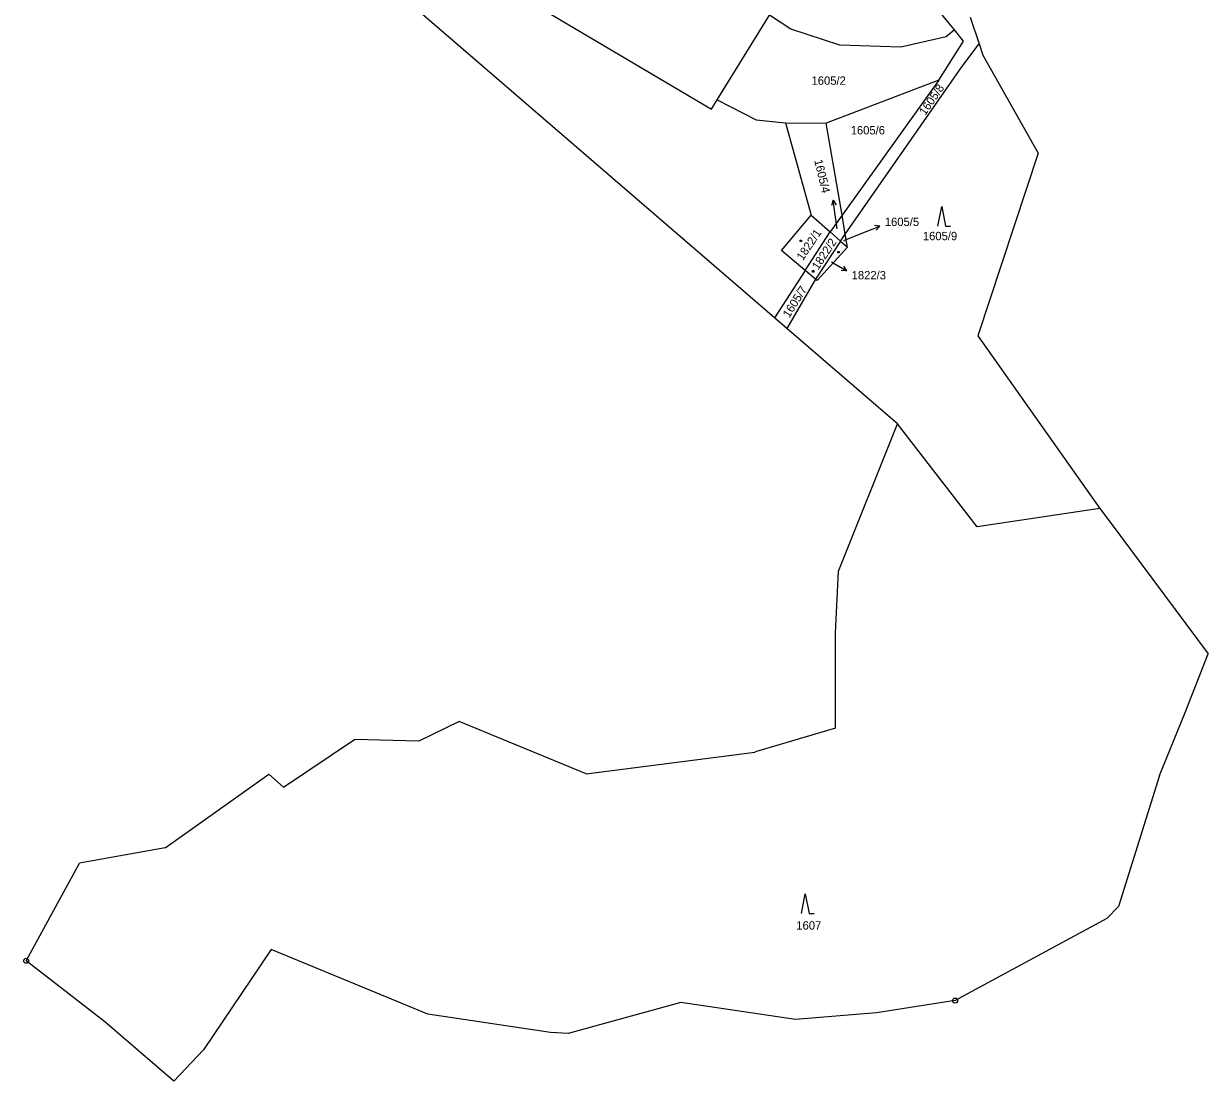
# Model space of a CAD drawing. Extents: x -795483 to -789093, y -1112258 to -1108741.
# Drawn here: x -792914.2 to -792673.9, y -1112194.6 to -1111980.1 of the extents above; entities that cross this region are included whole.
import ezdxf

# ---------------------------------------------------------------- set-up
doc = ezdxf.new("R2010")
doc.units = 0
for name, color, linetype in [('Komunikace', 7, 'Continuous'), ('Vrstva 1', 7, 'Continuous'), ('Vrstva 14', 7, 'Continuous'), ('Vrstva 15', 7, 'Continuous'), ('Vrstva 16', 7, 'Continuous'), ('Vrstva 2', 7, 'Continuous'), ('Vrstva 23', 7, 'Continuous'), ('Vrstva 25', 7, 'Continuous'), ('Vrstva 28', 7, 'Continuous'), ('Vrstva 4', 7, 'Continuous')]:
    doc.layers.add(name, color=color, linetype=linetype)

msp = doc.modelspace()

# ---------------------------------------------------------------- linework, layer by layer
at = {"layer": 'Komunikace'}
for p, q in [((-792749.15, -1112021.67), (-792749.56, -1112018.85)), ((-792747.84, -1112024.06), (-792743.3, -1112022.24)), ((-792750.35, -1112028.37), (-792749.8, -1112028.7))]:
    msp.add_line(p, q, dxfattribs=at)
at = {"layer": 'Vrstva 1'}
for p, q in [((-792725.4, -1111981.37), (-792729.84, -1111975.93)), ((-792808.76, -1111977.3), (-792774.65, -1111997.41)), ((-792773.51, -1111995.56), (-792762.9, -1111978.39)), ((-792758.6, -1111981.19), (-792762.9, -1111978.39)), ((-792748.66, -1111984.42), (-792758.6, -1111981.19)), ((-792727.08, -1111982.75), (-792736.25, -1111984.83)), ((-792725.4, -1111981.37), (-792727.08, -1111982.75)), ((-792723.56, -1111983.62), (-792725.4, -1111981.37)), ((-792736.25, -1111984.83), (-792748.66, -1111984.42)), ((-792728.56, -1111991.52), (-792723.56, -1111983.62)), ((-792723.86, -1111988.86), (-792720.39, -1111984.15)), ((-792747.52, -1112022.77), (-792723.86, -1111988.86)), ((-792728.56, -1111991.52), (-792751.41, -1112000.24)), ((-792728.56, -1111991.52), (-792748.18, -1112018.91)), ((-792774.65, -1111997.41), (-792773.51, -1111995.56)), ((-792773.51, -1111995.56), (-792765.63, -1111999.62)), ((-792765.63, -1111999.62), (-792759.68, -1112000.21)), ((-792759.68, -1112000.21), (-792754.46, -1112018.93)), ((-792748.18, -1112018.91), (-792751.41, -1112000.24)), ((-792760.49, -1112026.09), (-792754.46, -1112018.93)), ((-792754.46, -1112018.93), (-792750.61, -1112022.3)), ((-792748.18, -1112018.91), (-792750.61, -1112022.3)), ((-792747.52, -1112022.77), (-792748.18, -1112018.91)), ((-792755.67, -1112030.15), (-792750.61, -1112022.3)), ((-792748.49, -1112024.17), (-792753.56, -1112031.93)), ((-792750.61, -1112022.3), (-792748.49, -1112024.17)), ((-792748.49, -1112024.17), (-792747.52, -1112022.77)), ((-792748.49, -1112024.17), (-792747.06, -1112025.42)), ((-792747.06, -1112025.42), (-792747.52, -1112022.77)), ((-792755.67, -1112030.15), (-792760.49, -1112026.09)), ((-792747.06, -1112025.42), (-792753.22, -1112032.21)), ((-792755.67, -1112030.15), (-792761.85, -1112039.78)), ((-792753.56, -1112031.93), (-792755.67, -1112030.15)), ((-792753.56, -1112031.93), (-792759.41, -1112041.89)), ((-792753.22, -1112032.21), (-792753.56, -1112031.93)), ((-792720.75, -1112082.14), (-792736.94, -1112061.27)), ((-792695.88, -1112078.44), (-792720.75, -1112082.14))]:
    msp.add_line(p, q, dxfattribs=at)
at = {"layer": 'Vrstva 16'}
for p, q in [((-792749.99, -1112015.88), (-792750.34, -1112016.94)), ((-792749.56, -1112018.85), (-792749.99, -1112015.88)), ((-792749.99, -1112015.88), (-792749.35, -1112016.8)), ((-792743.3, -1112022.24), (-792740.51, -1112021.13)), ((-792740.51, -1112021.13), (-792741.63, -1112021.03)), ((-792740.51, -1112021.13), (-792741.26, -1112021.96)), ((-792749.8, -1112028.7), (-792747.23, -1112030.25)), ((-792747.23, -1112030.25), (-792748.34, -1112030.16)), ((-792747.23, -1112030.25), (-792747.83, -1112029.3))]:
    msp.add_line(p, q, dxfattribs=at)
at = {"layer": 'Vrstva 2'}
msp.add_line((-792759.68, -1112000.21), (-792751.41, -1112000.24), dxfattribs=at)
at = {"layer": 'Vrstva 23'}
for p, q in [((-792728.77, -1112021.19), (-792727.97, -1112017.19)), ((-792727.97, -1112017.19), (-792727.17, -1112021.19)), ((-792727.17, -1112021.19), (-792726.17, -1112021.19)), ((-792756.44, -1112160.58), (-792755.64, -1112156.58)), ((-792755.64, -1112156.58), (-792754.84, -1112160.58)), ((-792754.84, -1112160.58), (-792753.84, -1112160.58))]:
    msp.add_line(p, q, dxfattribs=at)
at = {"layer": 'Vrstva 25'}
for p, q in [((-792756.68, -1112023.99), (-792756.38, -1112023.99)), ((-792756.68, -1112024.29), (-792756.68, -1112023.99)), ((-792756.38, -1112023.99), (-792756.38, -1112024.29)), ((-792756.38, -1112024.29), (-792756.68, -1112024.29)), ((-792749.07, -1112026.28), (-792748.77, -1112026.28)), ((-792749.07, -1112026.58), (-792749.07, -1112026.28)), ((-792748.77, -1112026.58), (-792749.07, -1112026.58)), ((-792748.77, -1112026.28), (-792748.77, -1112026.58)), ((-792754.18, -1112030.16), (-792753.88, -1112030.16)), ((-792754.18, -1112030.46), (-792754.18, -1112030.16)), ((-792753.88, -1112030.46), (-792754.18, -1112030.46)), ((-792753.88, -1112030.16), (-792753.88, -1112030.46))]:
    msp.add_line(p, q, dxfattribs=at)
at = {"layer": 'Vrstva 28'}
for centre, radius in [((-792913.66, -1112170.16), 0.5), ((-792913.66, -1112170.16), 0.01), ((-792725.25, -1112178.24), 0.5), ((-792725.25, -1112178.24), 0.01)]:
    msp.add_circle(centre, radius, dxfattribs=at)
at = {"layer": 'Vrstva 4'}
for p, q in [((-792761.85, -1112039.78), (-792840.07, -1111972.3)), ((-792722.23, -1111978.75), (-792720.39, -1111984.15)), ((-792720.39, -1111984.15), (-792719.6, -1111986.45)), ((-792719.6, -1111986.45), (-792708.39, -1112006.35)), ((-792708.39, -1112006.35), (-792720.64, -1112043.39)), ((-792759.41, -1112041.89), (-792761.85, -1112039.78)), ((-792736.94, -1112061.27), (-792759.41, -1112041.89)), ((-792720.64, -1112043.39), (-792695.88, -1112078.44)), ((-792748.92, -1112091.12), (-792736.94, -1112061.27)), ((-792695.88, -1112078.44), (-792694, -1112080.96)), ((-792694, -1112080.96), (-792673.9, -1112107.92)), ((-792749.54, -1112103.68), (-792748.92, -1112091.12)), ((-792749.54, -1112122.98), (-792749.54, -1112103.68)), ((-792678.59, -1112119.82), (-792673.9, -1112107.92)), ((-792683.79, -1112132.57), (-792678.59, -1112119.82)), ((-792825.83, -1112121.62), (-792834.01, -1112125.65)), ((-792800.08, -1112132.24), (-792825.83, -1112121.62)), ((-792749.54, -1112122.98), (-792765.52, -1112127.73)), ((-792861.49, -1112134.98), (-792847.04, -1112125.31)), ((-792834.01, -1112125.65), (-792847.04, -1112125.31)), ((-792800.08, -1112132.24), (-792765.86, -1112127.83)), ((-792765.52, -1112127.73), (-792765.86, -1112127.83)), ((-792885.47, -1112147.26), (-792864.47, -1112132.33)), ((-792861.49, -1112134.98), (-792864.47, -1112132.33)), ((-792683.79, -1112132.57), (-792692.12, -1112159.17)), ((-792885.47, -1112147.26), (-792902.83, -1112150.34)), ((-792913.66, -1112170.16), (-792902.83, -1112150.34)), ((-792694.51, -1112161.57), (-792692.12, -1112159.17)), ((-792694.51, -1112161.57), (-792725.25, -1112178.24)), ((-792863.98, -1112167.89), (-792877.68, -1112188.22)), ((-792832.19, -1112181), (-792863.98, -1112167.89)), ((-792897.71, -1112182.52), (-792913.66, -1112170.16)), ((-792780.88, -1112178.61), (-792803.74, -1112184.93)), ((-792757.6, -1112182.07), (-792780.88, -1112178.61)), ((-792725.25, -1112178.24), (-792741.23, -1112180.69)), ((-792883.7, -1112194.61), (-792897.71, -1112182.52)), ((-792807.32, -1112184.74), (-792832.19, -1112181)), ((-792741.23, -1112180.69), (-792757.6, -1112182.07)), ((-792803.74, -1112184.93), (-792807.32, -1112184.74)), ((-792877.68, -1112188.22), (-792883.7, -1112194.61))]:
    msp.add_line(p, q, dxfattribs=at)

# ---------------------------------------------------------------- texts
at = {"layer": 'Vrstva 14'}
for s, height, p in [('1605/2', 1.7, (-792754.37, -1111992.48)), ('1605/6', 1.7, (-792746.43, -1112002.55)), ('1605/4', 0.1, (-792749.15, -1112021.67)), ('1605/9', 1.7, (-792731.79, -1112024.01)), ('1607', 1.7, (-792757.46, -1112163.84))]:
    msp.add_text(s, height=height, dxfattribs=at).set_placement(p)
for s, height, rotation, p in [('1605/8', 1.7, 55.3392, (-792731.32, -1111998.83)), ('1605/5', 0.1, 304.931, (-792747.84, -1112024.06)), ('1605/7', 1.7, 57.691, (-792758.9, -1112039.88))]:
    msp.add_text(s, height=height, rotation=rotation, dxfattribs=at).set_placement(p)
at = {"layer": 'Vrstva 15'}
for s, rotation, p in [('1822/1', 56.06, (-792756.14, -1112028.27)), ('1822/2', 56.5659, (-792753.02, -1112030.16))]:
    msp.add_text(s, height=1.7, rotation=rotation, dxfattribs=at).set_placement(p)
msp.add_text('1822/3', height=0.1, dxfattribs=at).set_placement((-792750.35, -1112028.37))
at = {"layer": 'Vrstva 16'}
msp.add_text('1605/4', height=1.7, rotation=283.6002, dxfattribs=at).set_placement((-792753.84, -1112007.84))
for s, p in [('1605/5', (-792739.51, -1112021.13)), ('1822/3', (-792746.23, -1112031.95))]:
    msp.add_text(s, height=1.7, dxfattribs=at).set_placement(p)

doc.saveas('drawing.dxf')
